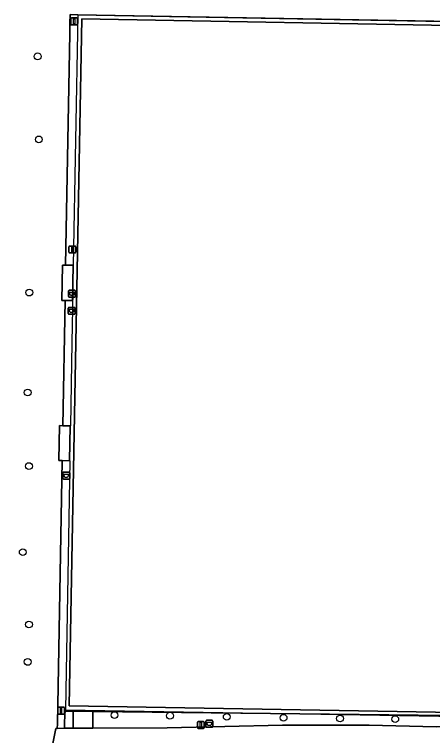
# Model space of a CAD drawing. Extents: x 161477 to 163040, y 383680 to 384871.
# Drawn here: x 161847.1 to 161907, y 384693.7 to 384797 of the extents above; entities that cross this region are included whole.
import ezdxf

# ---------------------------------------------------------------- set-up
doc = ezdxf.new("R2010")
doc.units = 0
for name, color, linetype in [('IMGEO_Afvalbak', 7, 'Continuous'), ('IMGEO_Boom', 7, 'Continuous'), ('IMGEO_Groenvoorziening', 7, 'Continuous'), ('IMGEO_Hek', 7, 'Continuous'), ('IMGEO_Lichtmast', 7, 'Continuous'), ('IMGEO_Rijbaan_lokaal_open', 7, 'Continuous'), ('IMGEO_Terreindeel_gesloten', 7, 'Continuous'), ('IMGEO_Voetpad_open', 7, 'Continuous')]:
    doc.layers.add(name, color=color, linetype=linetype)

msp = doc.modelspace()

# ---------------------------------------------------------------- linework, layer by layer
at = {"layer": 'IMGEO_Afvalbak'}
for p, q in [((161854.83, 384756.6), (161854.83, 384757.4)), ((161854.83, 384757.4), (161854.83, 384756.6)), ((161854.93, 384757.5), (161855.71, 384757.5)), ((161855.71, 384757.5), (161854.93, 384757.5)), ((161855.81, 384757.4), (161855.81, 384756.6)), ((161855.81, 384756.6), (161855.81, 384757.4)), ((161855.71, 384756.5), (161854.93, 384756.5)), ((161854.93, 384756.5), (161855.71, 384756.5)), ((161854.76, 384754.15), (161854.76, 384754.95)), ((161854.76, 384754.95), (161854.76, 384754.15)), ((161854.86, 384755.05), (161855.65, 384755.05)), ((161855.65, 384755.05), (161854.86, 384755.05)), ((161855.75, 384754.95), (161855.75, 384754.15)), ((161855.75, 384754.15), (161855.75, 384754.95)), ((161855.65, 384754.05), (161854.86, 384754.05)), ((161854.86, 384754.05), (161855.65, 384754.05)), ((161854, 384730.55), (161854, 384731.35)), ((161854, 384731.35), (161854, 384730.55)), ((161854.1, 384731.45), (161854.88, 384731.45)), ((161854.88, 384731.45), (161854.1, 384731.45)), ((161854.98, 384731.35), (161854.98, 384730.55)), ((161854.98, 384730.55), (161854.98, 384731.35)), ((161854.88, 384730.45), (161854.1, 384730.45)), ((161854.1, 384730.45), (161854.88, 384730.45)), ((161874.5, 384694.98), (161874.5, 384695.78)), ((161874.5, 384695.78), (161874.5, 384694.98)), ((161874.6, 384695.88), (161875.38, 384695.88)), ((161875.38, 384695.88), (161874.6, 384695.88)), ((161875.48, 384695.78), (161875.48, 384694.98)), ((161875.48, 384694.98), (161875.48, 384695.78)), ((161875.38, 384694.88), (161874.6, 384694.88)), ((161874.6, 384694.88), (161875.38, 384694.88))]:
    msp.add_line(p, q, dxfattribs=at)
for points in [[(161854.97, 384757.21), (161855.67, 384757.21), (161855.52, 384756.74), (161855.12, 384756.74), (161854.97, 384757.21)], [(161854.9, 384754.77), (161855.61, 384754.77), (161855.46, 384754.3), (161855.05, 384754.3), (161854.9, 384754.77)], [(161854.14, 384731.16), (161854.84, 384731.16), (161854.69, 384730.69), (161854.29, 384730.69), (161854.14, 384731.16)], [(161874.64, 384695.59), (161875.34, 384695.59), (161875.19, 384695.12), (161874.79, 384695.12), (161874.64, 384695.59)]]:
    msp.add_lwpolyline(points, dxfattribs=at)
for centre, start, end in [((161854.93, 384757.4), 90, 180), ((161854.93, 384757.4), 90, 180), ((161855.71, 384757.4), 0, 90), ((161855.71, 384757.4), 360, 90), ((161854.93, 384756.6), 180, 270), ((161854.93, 384756.6), 180, 270), ((161855.71, 384756.6), 270, 0), ((161855.71, 384756.6), 270, 0), ((161854.86, 384754.95), 90, 180), ((161854.86, 384754.95), 90, 180), ((161855.65, 384754.95), 0, 90), ((161855.65, 384754.95), 360, 90), ((161854.86, 384754.15), 180, 270), ((161854.86, 384754.15), 180, 270), ((161855.65, 384754.15), 270, 0), ((161855.65, 384754.15), 270, 0), ((161854.1, 384731.35), 90, 180), ((161854.1, 384731.35), 90, 180), ((161854.1, 384730.55), 180, 270), ((161854.1, 384730.55), 180, 270), ((161854.88, 384731.35), 0, 90), ((161854.88, 384731.35), 360, 90), ((161854.88, 384730.55), 270, 0), ((161854.88, 384730.55), 270, 0), ((161874.6, 384695.78), 90, 180), ((161874.6, 384695.78), 90, 180), ((161875.38, 384695.78), 0, 90), ((161875.38, 384695.78), 360, 90), ((161874.6, 384694.98), 180, 270), ((161874.6, 384694.98), 180, 270), ((161875.38, 384694.98), 270, 0), ((161875.38, 384694.98), 270, 0)]:
    msp.add_arc(centre, 0.1, start, end, dxfattribs=at)
at = {"layer": 'IMGEO_Boom'}
for centre in [(161850.39, 384791.01), (161850.56, 384779.11), (161849.2, 384757.17), (161848.97, 384742.85), (161849.15, 384732.3), (161848.26, 384719.97), (161849.15, 384709.61), (161848.97, 384704.25), (161861.4, 384696.62), (161869.34, 384696.54), (161877.48, 384696.38), (161885.61, 384696.24), (161893.7, 384696.14), (161901.61, 384696.05)]:
    msp.add_circle(centre, 0.489, dxfattribs=at)
at = {"layer": 'IMGEO_Groenvoorziening'}
msp.add_lwpolyline([(161811.2, 384683.66), (161850.61, 384682.93), (161851, 384684.79), (161851.15, 384685.51), (161852.98, 384694.71), (161853.21, 384694.71), (161853.22, 384695.39), (161853.89, 384733.09), (161853.45, 384733.1), (161853.54, 384738.1), (161853.99, 384738.09), (161854.31, 384756.02), (161853.88, 384756.03), (161853.97, 384761.11), (161854.4, 384761.1), (161854.99, 384794.31), (161855.02, 384795.73), (161855.04, 384797.02), (161856.17, 384796.95), (161913.86, 384795.91), (161914.73, 384795.9), (161914.74, 384796.55), (161978.44, 384795.44)], dxfattribs=at)
for points in [[(161855.49, 384697.18), (161854.32, 384697.2), (161854.3, 384696.72), (161854.26, 384695.36), (161854.24, 384694.73), (161855.46, 384694.73)], [(161913.56, 384696.39), (161913.57, 384696.52), (161913.41, 384696.52), (161858.31, 384697.15), (161858.28, 384694.74), (161868.92, 384694.79), (161885.45, 384695.19), (161897.89, 384695.19), (161907.47, 384694.95), (161913.53, 384694.98), (161913.56, 384696.23)]]:
    msp.add_lwpolyline(points, close=True, dxfattribs=at)
at = {"layer": 'IMGEO_Hek'}
for points in [[(161855.01, 384733.07), (161854.37, 384697.4), (161913.49, 384696.39), (161914.42, 384750), (161915.22, 384795.89), (161856.17, 384796.95), (161855.49, 384761.05)], [(161855.44, 384757.36), (161855.31, 384750), (161855.1, 384738.07)]]:
    msp.add_lwpolyline(points, dxfattribs=at)
at = {"layer": 'IMGEO_Lichtmast'}
for p, q in [((161855.14, 384795.62), (161855.14, 384796.42)), ((161855.14, 384796.42), (161855.14, 384795.62)), ((161855.24, 384796.52), (161856.02, 384796.52)), ((161856.02, 384796.52), (161855.24, 384796.52)), ((161856.12, 384796.42), (161856.12, 384795.62)), ((161856.12, 384795.62), (161856.12, 384796.42)), ((161856.02, 384795.52), (161855.24, 384795.52)), ((161855.24, 384795.52), (161856.02, 384795.52)), ((161854.86, 384762.94), (161854.86, 384763.74)), ((161854.86, 384763.74), (161854.86, 384762.94)), ((161854.96, 384763.84), (161855.74, 384763.84)), ((161855.74, 384763.84), (161854.96, 384763.84)), ((161855.84, 384763.74), (161855.84, 384762.94)), ((161855.84, 384762.94), (161855.84, 384763.74)), ((161855.74, 384762.84), (161854.96, 384762.84)), ((161854.96, 384762.84), (161855.74, 384762.84)), ((161853.26, 384696.87), (161853.26, 384697.67)), ((161853.26, 384697.67), (161853.26, 384696.87)), ((161853.36, 384697.77), (161854.14, 384697.77)), ((161854.14, 384697.77), (161853.36, 384697.77)), ((161854.24, 384697.67), (161854.24, 384696.87)), ((161854.24, 384696.87), (161854.24, 384697.67)), ((161854.14, 384696.77), (161853.36, 384696.77)), ((161853.36, 384696.77), (161854.14, 384696.77)), ((161873.28, 384694.81), (161873.28, 384695.61)), ((161873.28, 384695.61), (161873.28, 384694.81)), ((161873.38, 384695.71), (161874.16, 384695.71)), ((161874.16, 384695.71), (161873.38, 384695.71)), ((161874.26, 384695.61), (161874.26, 384694.81)), ((161874.26, 384694.81), (161874.26, 384695.61)), ((161874.16, 384694.71), (161873.38, 384694.71)), ((161873.38, 384694.71), (161874.16, 384694.71))]:
    msp.add_line(p, q, dxfattribs=at)
for points in [[(161855.55, 384796.4), (161855.71, 384796.4), (161855.71, 384795.65), (161855.55, 384795.65), (161855.55, 384796.4)], [(161855.27, 384763.72), (161855.43, 384763.72), (161855.43, 384762.97), (161855.27, 384762.97), (161855.27, 384763.72)], [(161853.68, 384697.65), (161853.83, 384697.65), (161853.83, 384696.9), (161853.68, 384696.9), (161853.68, 384697.65)], [(161873.69, 384695.59), (161873.85, 384695.59), (161873.85, 384694.84), (161873.69, 384694.84), (161873.69, 384695.59)]]:
    msp.add_lwpolyline(points, dxfattribs=at)
for centre, start, end in [((161855.24, 384796.42), 90, 180), ((161855.24, 384796.42), 90, 180), ((161855.24, 384795.62), 180, 270), ((161855.24, 384795.62), 180, 270), ((161856.02, 384796.42), 0, 90), ((161856.02, 384796.42), 360, 90), ((161856.02, 384795.62), 270, 0), ((161856.02, 384795.62), 270, 0), ((161854.96, 384763.74), 90, 180), ((161854.96, 384763.74), 90, 180), ((161855.74, 384763.74), 0, 90), ((161855.74, 384763.74), 360, 90), ((161854.96, 384762.94), 180, 270), ((161854.96, 384762.94), 180, 270), ((161855.74, 384762.94), 270, 0), ((161855.74, 384762.94), 270, 0), ((161853.36, 384697.67), 90, 180), ((161853.36, 384697.67), 90, 180), ((161854.14, 384697.67), 0, 90), ((161854.14, 384697.67), 360, 90), ((161853.36, 384696.87), 180, 270), ((161853.36, 384696.87), 180, 270), ((161854.14, 384696.87), 270, 0), ((161854.14, 384696.87), 270, 0), ((161873.38, 384695.61), 90, 180), ((161873.38, 384695.61), 90, 180), ((161874.16, 384695.61), 0, 90), ((161874.16, 384695.61), 360, 90), ((161873.38, 384694.81), 180, 270), ((161873.38, 384694.81), 180, 270), ((161874.16, 384694.81), 270, 0), ((161874.16, 384694.81), 270, 0)]:
    msp.add_arc(centre, 0.1, start, end, dxfattribs=at)
at = {"layer": 'IMGEO_Rijbaan_lokaal_open'}
msp.add_lwpolyline([(161858.31, 384697.15), (161855.49, 384697.18), (161855.46, 384694.73), (161858.28, 384694.74)], close=True, dxfattribs=at)
at = {"layer": 'IMGEO_Terreindeel_gesloten'}
msp.add_lwpolyline([(161913.89, 384750), (161914.71, 384795.36), (161856.71, 384796.37), (161855.87, 384750), (161854.93, 384697.95), (161912.94, 384696.94)], close=True, dxfattribs=at)
at = {"layer": 'IMGEO_Voetpad_open'}
for points in [[(161913.86, 384795.91), (161856.17, 384796.95), (161855.04, 384797.02), (161855.02, 384795.73), (161854.99, 384794.31), (161854.4, 384761.1), (161855.47, 384761.08), (161855.38, 384756.01), (161854.31, 384756.02), (161853.99, 384738.09), (161855.04, 384738.07), (161854.95, 384733.07), (161853.89, 384733.09), (161853.22, 384695.39), (161853.21, 384694.71), (161854.24, 384694.73), (161854.26, 384695.36), (161854.3, 384696.72), (161854.32, 384697.2), (161855.49, 384697.18), (161858.31, 384697.15), (161913.41, 384696.52)], [(161975.33, 384693.71), (161945.95, 384694.31), (161945.38, 384694.32), (161923.73, 384694.77), (161919.63, 384694.85), (161916.6, 384694.91), (161916.44, 384694.92), (161914.59, 384694.96), (161913.53, 384694.98), (161907.47, 384694.95), (161897.89, 384695.19), (161885.45, 384695.19), (161868.92, 384694.79), (161858.28, 384694.74), (161855.46, 384694.73), (161854.24, 384694.73), (161853.21, 384694.71), (161852.98, 384694.71), (161851.15, 384685.51)]]:
    msp.add_lwpolyline(points, dxfattribs=at)
for points in [[(161855.87, 384750), (161856.71, 384796.37), (161914.71, 384795.36), (161913.89, 384750), (161912.94, 384696.94), (161854.93, 384697.95)], [(161855.47, 384761.08), (161854.4, 384761.1), (161853.97, 384761.11), (161853.88, 384756.03), (161854.31, 384756.02), (161855.38, 384756.01)], [(161855.04, 384738.07), (161853.99, 384738.09), (161853.54, 384738.1), (161853.45, 384733.1), (161853.89, 384733.09), (161854.95, 384733.07)]]:
    msp.add_lwpolyline(points, close=True, dxfattribs=at)

doc.saveas('drawing.dxf')
